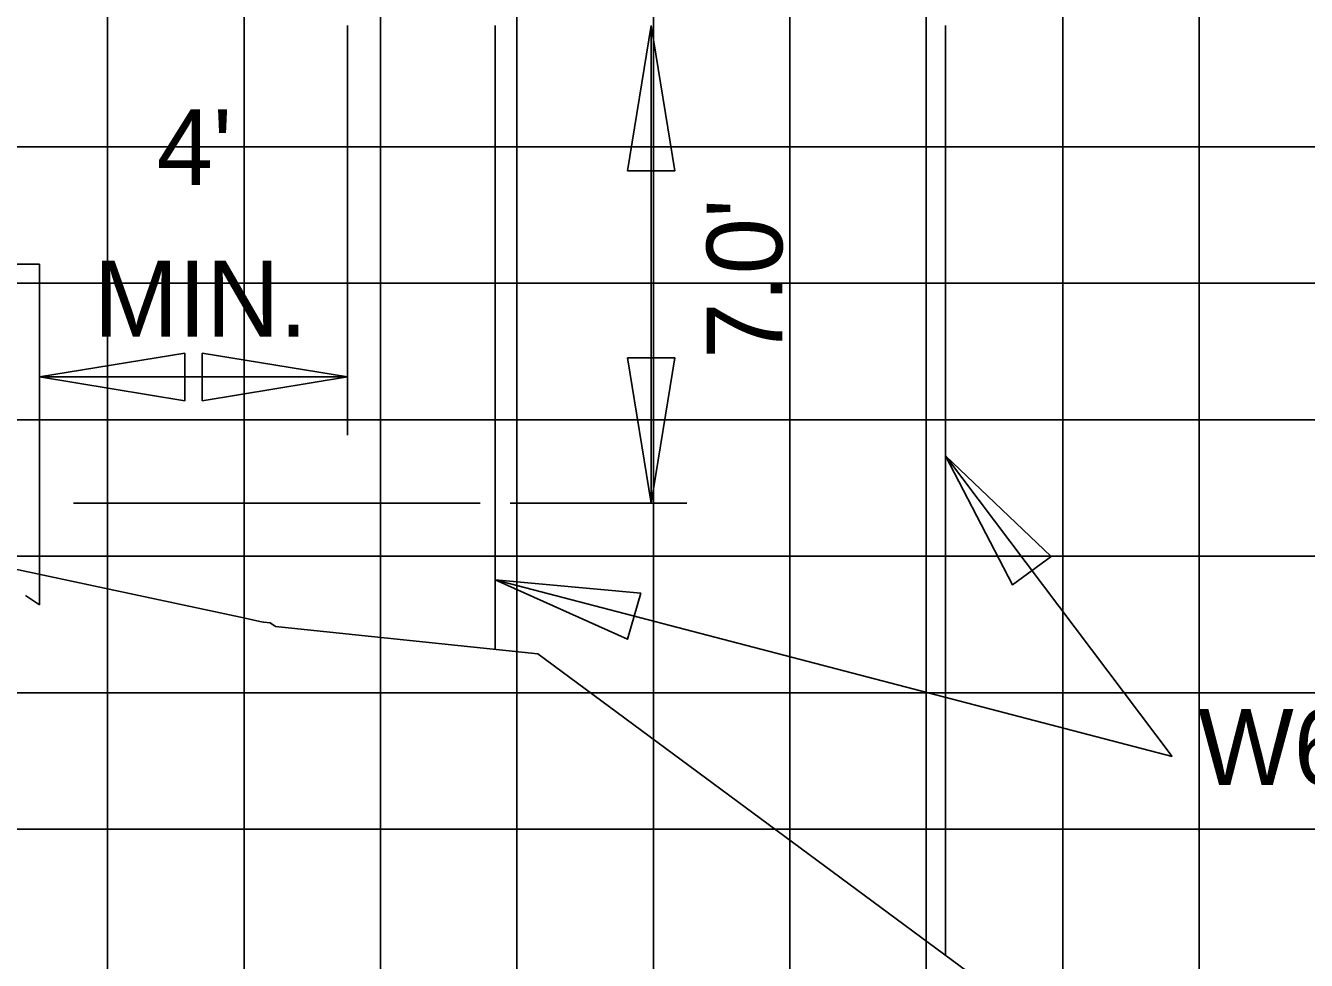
# Model space of a CAD drawing. Extents: x 1797809 to 2198143, y 249608 to 1237864.
# Drawn here: x 2194975.66 to 2194994.43, y 1237286.18 to 1237299.88 of the extents above; entities that cross this region are included whole.
import ezdxf

# ---------------------------------------------------------------- set-up
doc = ezdxf.new("R2010")
doc.units = 0
for name, color, linetype in [('29', 7, 'Continuous'), ('3', 7, 'Continuous'), ('DESIGN - SHEET - Light Grid', 7, 'Continuous'), ('GSDIMS', 7, 'Continuous'), ('GSSHT', 7, 'Continuous'), ('Level 55', 7, 'Continuous'), ('Level 61', 7, 'Continuous')]:
    doc.layers.add(name, color=color, linetype=linetype)

msp = doc.modelspace()

# ---------------------------------------------------------------- linework, layer by layer
at = {"layer": '29'}
for p, q in [((2194975.862, 1237296.386), (2194974.219, 1237296.386)), ((2194975.862, 1237296.386), (2194975.862, 1237291.394)), ((2194975.658, 1237291.532), (2194975.862, 1237291.394))]:
    msp.add_line(p, q, dxfattribs=at)
at = {"layer": '3'}
for p, q in [((2194980.377, 1237293.879), (2194980.377, 1237299.883)), ((2194992.463, 1237289.17), (2194989.14, 1237293.575)), ((2194992.463, 1237289.17), (2194982.543, 1237291.759))]:
    msp.add_line(p, q, dxfattribs=at)
at = {"layer": 'DESIGN - SHEET - Light Grid'}
msp.add_lwpolyline([(2194971.926, 1237292.676), (2194978.876, 1237291.196), (2194979.09, 1237291.15), (2194979.148, 1237291.138), (2194979.243, 1237291.128), (2194979.319, 1237291.078), (2194983.166, 1237290.674), (2194990.41, 1237285.319)], dxfattribs=at)
at = {"layer": 'GSDIMS'}
for p, q in [((2194982.543, 1237290.739), (2194982.543, 1237299.883)), ((2194984.829, 1237299.883), (2194984.829, 1237292.883)), ((2194989.14, 1237286.258), (2194989.14, 1237299.883)), ((2194982.321, 1237292.883), (2194976.362, 1237292.883)), ((2194985.352, 1237292.883), (2194982.763, 1237292.883))]:
    msp.add_line(p, q, dxfattribs=at)
for points in [[(2194984.829, 1237299.883), (2194984.482, 1237297.755), (2194985.176, 1237297.755)], [(2194975.862, 1237294.734), (2194977.99, 1237294.386), (2194977.99, 1237295.081)], [(2194980.377, 1237294.734), (2194978.248, 1237294.386), (2194978.248, 1237295.081)], [(2194984.829, 1237292.883), (2194984.482, 1237295.012), (2194985.176, 1237295.012)], [(2194989.14, 1237293.575), (2194990.692, 1237292.1), (2194990.123, 1237291.689)], [(2194982.543, 1237291.759), (2194984.675, 1237291.565), (2194984.483, 1237290.89)]]:
    msp.add_lwpolyline(points, close=True, dxfattribs=at)
at = {"layer": 'GSSHT'}
for p, q in [((2194976.86, 1237258.106), (2194976.86, 1237318.106)), ((2194978.86, 1237258.106), (2194978.86, 1237318.106)), ((2194980.86, 1237258.106), (2194980.86, 1237318.106)), ((2194982.86, 1237258.106), (2194982.86, 1237318.106)), ((2194984.86, 1237258.106), (2194984.86, 1237318.106)), ((2194986.86, 1237258.106), (2194986.86, 1237318.106)), ((2194988.86, 1237258.106), (2194988.86, 1237318.106)), ((2194990.86, 1237258.106), (2194990.86, 1237318.106)), ((2194992.86, 1237258.106), (2194992.86, 1237318.106)), ((2194892.86, 1237298.106), (2195022.86, 1237298.106)), ((2194892.86, 1237296.106), (2195022.86, 1237296.106)), ((2194892.86, 1237294.106), (2195022.86, 1237294.106)), ((2194892.86, 1237292.106), (2195022.86, 1237292.106)), ((2194892.86, 1237290.106), (2195022.86, 1237290.106)), ((2194892.86, 1237288.106), (2195022.86, 1237288.106))]:
    msp.add_line(p, q, dxfattribs=at)
at = {"layer": 'Level 61'}
msp.add_line((2194975.862, 1237294.734), (2194980.377, 1237294.734), dxfattribs=at)

# ---------------------------------------------------------------- texts
at = {"layer": 'Level 55'}
for s, p in [("4'", (2194977.577, 1237297.547)), ('MIN.', (2194976.658, 1237295.326)), ('W6x15', (2194992.845, 1237288.754))]:
    msp.add_text(s, height=1.1105, dxfattribs=at).set_placement(p)
msp.add_text("7.0'", height=1.1105, rotation=90, dxfattribs=at).set_placement((2194986.751, 1237294.999))

doc.saveas('drawing.dxf')
